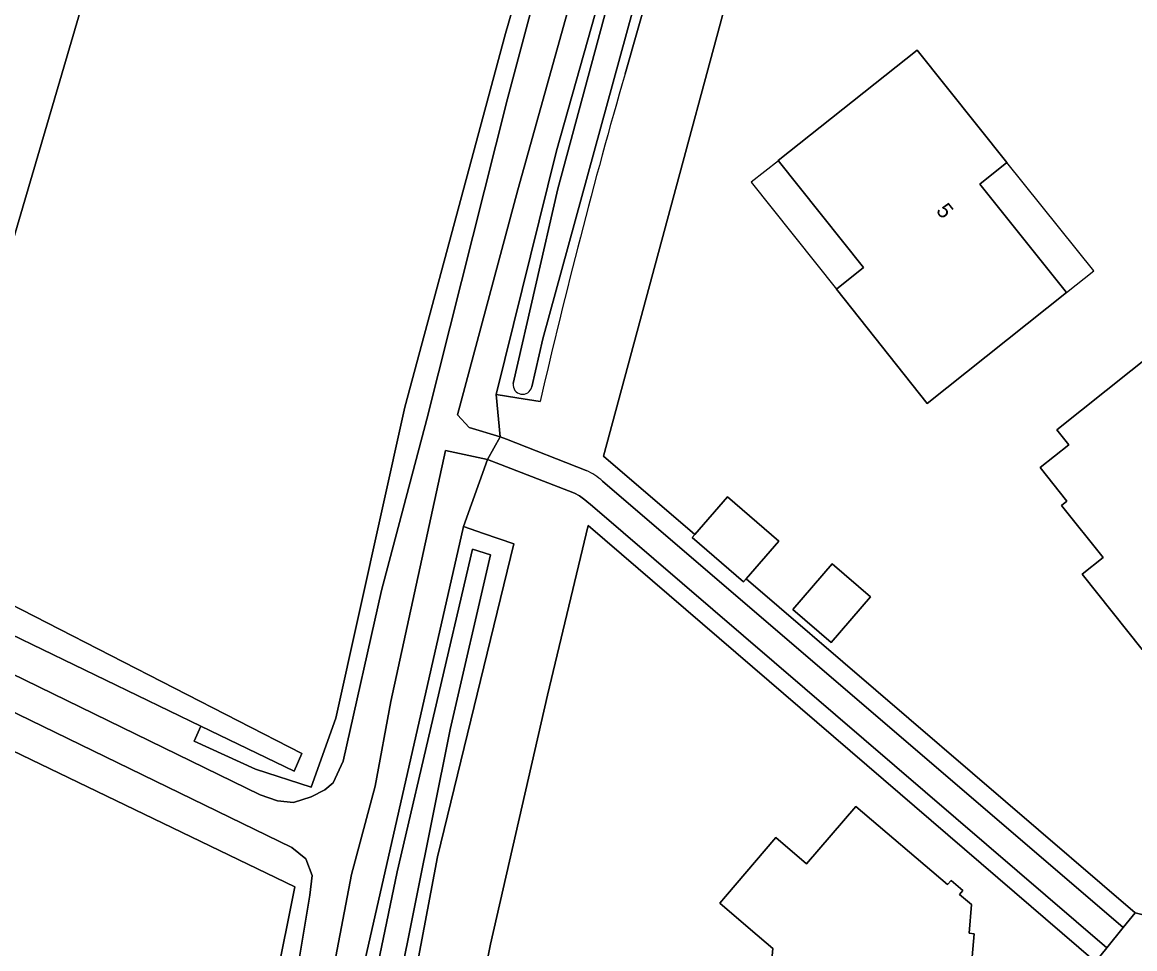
# Model space of a CAD drawing. Extents: x 159626 to 160723, y 388173 to 389416.
# Drawn here: x 159834.4 to 159906.1, y 388613.5 to 388673.2 of the extents above; entities that cross this region are included whole.
import ezdxf

# ---------------------------------------------------------------- set-up
doc = ezdxf.new("R2010")
doc.units = 0
for name, color, linetype in [('IMGEO_Erf', 7, 'Continuous'), ('IMGEO_Grasland_overig', 7, 'Continuous'), ('IMGEO_Groenvoorziening', 7, 'Continuous'), ('IMGEO_Hek', 7, 'Continuous'), ('IMGEO_Loofbos', 7, 'Continuous'), ('IMGEO_Oever', 7, 'Continuous'), ('IMGEO_Pand', 7, 'Continuous'), ('IMGEO_Pand_nummerreeks', 7, 'Continuous'), ('IMGEO_Pand_overbouw', 7, 'Continuous'), ('IMGEO_Rijbaan_lokaal_onverhard', 7, 'Continuous'), ('IMGEO_Struiken', 7, 'Continuous'), ('IMGEO_Voetpad_halfverhard', 7, 'Continuous'), ('IMGEO_Voetpad_open', 7, 'Continuous'), ('IMGEO_Waterloop', 7, 'Continuous')]:
    doc.layers.add(name, color=color, linetype=linetype)

msp = doc.modelspace()

# ---------------------------------------------------------------- linework, layer by layer
at = {"layer": 'IMGEO_Erf'}
for points in [[(159961.598, 388759.243), (159950.188, 388766.004), (159948.005, 388767.297), (159911.897, 388788.693), (159915.03, 388783.29), (159907.895, 388763.963), (159901.612, 388745.973), (159895.581, 388727.928), (159889.791, 388709.566), (159883.857, 388689.671), (159871.857, 388645.22), (159877.742, 388640.168), (159879.846, 388642.601), (159883.148, 388639.747), (159881.054, 388637.324), (159906.097, 388615.825), (159913.35, 388614.019), (159930.846, 388627.835)], [(159903.537, 388612.665), (159870.877, 388640.759), (159868.257, 388629.83), (159864.584, 388613.795), (159856.856, 388575.073), (159855.899, 388569.574), (159854.79, 388569.739), (159851.654, 388551.438)], [(159882.341, 388608.919), (159882.767, 388613.527), (159881.343, 388614.749), (159879.36, 388616.45), (159879.716, 388616.865), (159882.971, 388620.66), (159884.947, 388618.965), (159888.122, 388622.667), (159894.024, 388617.637), (159894.243, 388617.898), (159895.01, 388617.257), (159894.791, 388616.996), (159895.565, 388616.347), (159895.405, 388614.5), (159895.744, 388614.471), (159895.614, 388612.976)]]:
    msp.add_lwpolyline(points, dxfattribs=at)
for points in [[(159901.669, 388655.757), (159892.715, 388648.621), (159886.862, 388655.965), (159888.612, 388657.359), (159883.12, 388664.25), (159892.071, 388671.361), (159897.83, 388664.139), (159896.094, 388662.738)], [(159913.085, 388644.844), (159912.526, 388644.371), (159914.922, 388641.354), (159910.989, 388638.225), (159911.929, 388637.044), (159906.553, 388632.767), (159902.687, 388637.626), (159904.033, 388638.697), (159901.362, 388642.054), (159901.707, 388642.329), (159899.986, 388644.493), (159901.824, 388645.955), (159901.052, 388646.925), (159907.406, 388651.979)], [(159889.055, 388636.157), (159886.521, 388633.226), (159884.061, 388635.353), (159886.595, 388638.284)]]:
    msp.add_lwpolyline(points, close=True, dxfattribs=at)
at = {"layer": 'IMGEO_Grasland_overig'}
for points in [[(159875.975, 388708.387), (159865.562, 388672.443), (159859.075, 388648.375), (159854.631, 388628.358), (159853.051, 388623.909), (159849.453, 388625.075), (159845.514, 388626.869), (159845.943, 388627.841), (159831.641, 388634.755)], [(159804.293, 388645.589), (159849.764, 388623.412), (159850.874, 388623.035), (159851.9, 388622.93), (159853.052, 388623.286), (159853.931, 388623.747), (159854.455, 388624.187), (159855.104, 388625.59), (159857.576, 388636.579), (159860.487, 388647.607), (159865.691, 388668.218), (159869.438, 388682.322)]]:
    msp.add_lwpolyline(points, dxfattribs=at)
at = {"layer": 'IMGEO_Groenvoorziening'}
for points in [[(159871.802, 388643.604), (159905.322, 388614.867), (159906.097, 388615.825), (159881.054, 388637.324), (159880.887, 388637.131), (159877.585, 388639.986), (159877.742, 388640.168), (159871.857, 388645.22), (159883.857, 388689.671), (159889.791, 388709.566), (159895.581, 388727.928), (159901.612, 388745.973), (159907.895, 388763.963), (159915.03, 388783.29)], [(159880.501, 388695.267), (159873.254, 388669.842)], [(159870.906, 388678.671), (159866.349, 388662.369), (159862.468, 388647.875), (159863.222, 388647.058), (159865.212, 388646.471), (159864.964, 388649.184), (159868.849, 388664.876), (159872.366, 388677.375)], [(159809.312, 388640.682), (159755.39, 388665.3), (159741.674, 388672.442), (159740.783, 388672.6), (159740.541, 388670.682), (159780.392, 388651.994), (159820.024, 388632.9), (159827.084, 388629.498), (159851.994, 388617.496), (159838.395, 388549.686), (159837.015, 388541.281), (159831.958, 388516.26), (159831.879, 388516.013), (159832.612, 388515.179)], [(159867.787, 388648.747), (159866.288, 388648.979), (159864.964, 388649.184), (159865.212, 388646.471), (159865.629, 388646.307), (159870.756, 388644.288)], [(159844.908, 388554.382), (159847.587, 388568.102), (159849.918, 388581.507), (159852.444, 388594.876), (159862.861, 388640.687), (159864.406, 388645.004), (159861.693, 388645.575), (159858.183, 388629.429), (159857.157, 388623.967), (159855.64, 388618.28), (159849.981, 388588.646), (159843.059, 388556.556), (159839.555, 388537.163), (159838.483, 388526.316), (159838.133, 388520.304), (159837.027, 388511.358), (159835.009, 388503.266), (159831.854, 388493.371), (159827.374, 388483.715), (159822.801, 388476.879), (159813.657, 388467.09), (159810.384, 388464.494), (159811.319, 388462.715), (159813.876, 388464.588)], [(159855.899, 388569.574), (159856.856, 388575.073), (159864.584, 388613.795), (159868.257, 388629.83), (159870.877, 388640.759), (159903.537, 388612.665), (159904.269, 388613.569), (159871.151, 388642.007), (159870.675, 388642.416), (159870.33, 388642.677), (159870.008, 388642.843), (159865.23, 388644.686), (159864.406, 388645.004), (159862.861, 388640.687), (159864.137, 388640.247), (159866.102, 388639.571), (159861.174, 388619.427), (159856.533, 388594.848)], [(159838.732, 388545.2), (159841.816, 388560.912), (159845.811, 388579.344), (159851.677, 388609.231), (159852.953, 388616.958), (159853.1, 388618.215), (159852.702, 388619.304), (159851.789, 388620.034), (159809.312, 388640.682)]]:
    msp.add_lwpolyline(points, dxfattribs=at)
for centre, radius, start, end in [((160268.955, 388556.036), 411.741, 163.95442, 166.98723), ((159869.425, 388641.11), 3.446, 46.36954, 67.26754)]:
    msp.add_arc(centre, radius, start, end, dxfattribs=at)
at = {"layer": 'IMGEO_Hek'}
for points in [[(159875.975, 388708.387), (159865.562, 388672.443), (159859.075, 388648.375), (159854.631, 388628.358), (159853.051, 388623.909), (159849.453, 388625.075), (159845.514, 388626.869)], [(159827.084, 388629.498), (159851.994, 388617.496), (159838.395, 388549.686), (159837.015, 388541.281), (159831.958, 388516.26)]]:
    msp.add_lwpolyline(points, dxfattribs=at)
at = {"layer": 'IMGEO_Loofbos'}
msp.add_lwpolyline([(159851.338, 388718.803), (159828.83, 388642.092), (159827.835, 388638.701), (159852.442, 388626.086), (159851.951, 388624.937), (159845.943, 388627.841), (159845.514, 388626.869), (159849.453, 388625.075), (159853.051, 388623.909), (159854.631, 388628.358), (159859.075, 388648.375), (159865.562, 388672.443), (159875.975, 388708.387), (159868.933, 388710.427), (159868.487, 388709.963)], close=True, dxfattribs=at)
msp.add_lwpolyline([(159838.395, 388549.686), (159851.994, 388617.496), (159827.084, 388629.498), (159818.459, 388587.566), (159834.342, 388581.745), (159833.559, 388579.999), (159821.331, 388583.54), (159811.326, 388587.504), (159786.634, 388597.366), (159772.985, 388602.517), (159757.916, 388608.424), (159747.942, 388611.866), (159739.754, 388615.062), (159731.917, 388618.123), (159731.018, 388612.809), (159730.633, 388607.807), (159729.978, 388597.082), (159731.085, 388581.751), (159734.209, 388558.832)], dxfattribs=at)
at = {"layer": 'IMGEO_Oever'}
for points in [[(159866.05, 388649.893), (159868.923, 388662.425), (159872.475, 388675.567), (159877.691, 388693.206), (159881.292, 388706.025), (159887.445, 388724.725), (159895.494, 388749.407), (159903.79, 388772.98), (159907.814, 388784.438), (159914.467, 388800.208), (159922.024, 388816.799)], [(159911.897, 388788.693), (159911.474, 388788.927), (159903.8, 388768.647), (159893.287, 388737.723), (159887.003, 388719.119), (159878.297, 388690.013), (159874.58, 388676.912), (159867.968, 388652.785), (159867.251, 388649.677)], [(159873.254, 388669.842), (159880.501, 388695.267)], [(159872.366, 388677.375), (159868.849, 388664.876), (159864.964, 388649.184), (159866.288, 388648.979), (159867.787, 388648.747)], [(159856.533, 388594.848), (159861.174, 388619.427), (159866.102, 388639.571), (159864.137, 388640.247), (159862.861, 388640.687), (159852.444, 388594.876), (159849.918, 388581.507), (159847.587, 388568.102), (159844.908, 388554.382), (159842.41, 388540.628)], [(159849.182, 388570.495), (159855.013, 388601.337), (159858.586, 388618.462), (159863.432, 388639.242), (159864.582, 388638.873), (159861.995, 388627.62), (159857.507, 388605.288), (159852.209, 388578.717), (159848.73, 388561.747), (159845.157, 388541.213), (159843.104, 388527.99), (159842.611, 388521.213)]]:
    msp.add_lwpolyline(points, dxfattribs=at)
for centre, radius, start, end in [((160268.955, 388556.036), 411.741, 163.95442, 166.98723), ((159866.656, 388649.814), 0.611, 172.61067, 346.99802)]:
    msp.add_arc(centre, radius, start, end, dxfattribs=at)
at = {"layer": 'IMGEO_Pand'}
for points in [[(159897.83, 388664.139), (159892.071, 388671.361), (159883.12, 388664.25), (159888.612, 388657.359), (159886.862, 388655.965), (159892.715, 388648.621), (159901.669, 388655.757), (159896.094, 388662.738)], [(159912.526, 388644.371), (159913.085, 388644.844), (159907.406, 388651.979), (159901.052, 388646.925), (159901.824, 388645.955), (159899.986, 388644.493), (159901.707, 388642.329), (159901.362, 388642.054), (159904.033, 388638.697), (159902.687, 388637.626), (159906.553, 388632.767), (159911.929, 388637.044), (159910.989, 388638.225), (159914.922, 388641.354)], [(159877.742, 388640.168), (159877.585, 388639.986), (159880.887, 388637.131), (159881.054, 388637.324), (159883.148, 388639.747), (159879.846, 388642.601)], [(159886.521, 388633.226), (159889.055, 388636.157), (159886.595, 388638.284), (159884.061, 388635.353)]]:
    msp.add_lwpolyline(points, close=True, dxfattribs=at)
msp.add_lwpolyline([(159895.614, 388612.976), (159895.744, 388614.471), (159895.405, 388614.5), (159895.565, 388616.347), (159894.791, 388616.996), (159895.01, 388617.257), (159894.243, 388617.898), (159894.024, 388617.637), (159888.122, 388622.667), (159884.947, 388618.965), (159882.971, 388620.66), (159879.716, 388616.865), (159879.36, 388616.45), (159881.343, 388614.749), (159882.767, 388613.527), (159882.341, 388608.919)], dxfattribs=at)
at = {"layer": 'IMGEO_Pand_overbouw'}
for points in [[(159886.862, 388655.965), (159888.612, 388657.359), (159883.131, 388664.236), (159881.368, 388662.858)], [(159897.83, 388664.139), (159896.094, 388662.738), (159901.669, 388655.757), (159903.435, 388657.155)]]:
    msp.add_lwpolyline(points, close=True, dxfattribs=at)
at = {"layer": 'IMGEO_Rijbaan_lokaal_onverhard'}
for points in [[(159869.438, 388682.322), (159865.691, 388668.218), (159860.487, 388647.607), (159857.576, 388636.579), (159855.104, 388625.59), (159854.455, 388624.187), (159853.931, 388623.747), (159853.052, 388623.286), (159851.9, 388622.93), (159850.874, 388623.035), (159849.764, 388623.412), (159804.293, 388645.589)], [(159843.059, 388556.556), (159849.981, 388588.646), (159855.64, 388618.28), (159857.157, 388623.967), (159858.183, 388629.429), (159861.693, 388645.575), (159864.406, 388645.004), (159865.212, 388646.471), (159863.222, 388647.058), (159862.468, 388647.875), (159866.349, 388662.369), (159870.906, 388678.671)], [(159809.312, 388640.682), (159851.789, 388620.034), (159852.702, 388619.304), (159853.1, 388618.215), (159852.953, 388616.958), (159851.677, 388609.231), (159845.811, 388579.344), (159841.816, 388560.912), (159838.732, 388545.2)]]:
    msp.add_lwpolyline(points, dxfattribs=at)
at = {"layer": 'IMGEO_Struiken'}
msp.add_lwpolyline([(159851.338, 388718.803), (159846.447, 388721.131), (159831.817, 388688.808), (159830.043, 388679.635), (159829.241, 388679.867), (159823.324, 388644.91), (159827.872, 388642.582), (159828.83, 388642.092)], close=True, dxfattribs=at)
at = {"layer": 'IMGEO_Voetpad_halfverhard'}
msp.add_lwpolyline([(159870.756, 388644.288), (159865.629, 388646.307), (159865.212, 388646.471), (159864.406, 388645.004), (159865.23, 388644.686), (159870.008, 388642.843), (159870.33, 388642.677), (159870.675, 388642.416), (159871.151, 388642.007), (159904.269, 388613.569), (159905.322, 388614.867), (159871.802, 388643.604)], dxfattribs=at)
msp.add_arc((159869.425, 388641.11), 3.446, 46.36954, 67.26754, dxfattribs=at)
at = {"layer": 'IMGEO_Voetpad_open'}
msp.add_lwpolyline([(159933.062, 388629.465), (159930.846, 388627.835), (159913.35, 388614.019), (159906.097, 388615.825), (159905.322, 388614.867), (159904.269, 388613.569), (159903.537, 388612.665), (159880.922, 388504.632)], dxfattribs=at)
at = {"layer": 'IMGEO_Waterloop'}
for points in [[(159922.024, 388816.799), (159914.467, 388800.208), (159907.814, 388784.438), (159903.79, 388772.98), (159895.494, 388749.407), (159887.445, 388724.725), (159881.292, 388706.025), (159877.691, 388693.206), (159872.475, 388675.567), (159868.923, 388662.425), (159866.05, 388649.893)], [(159867.251, 388649.677), (159867.968, 388652.785), (159874.58, 388676.912)], [(159816.87, 388642.458), (159823.719, 388638.662), (159831.641, 388634.755), (159845.943, 388627.841), (159851.951, 388624.937), (159852.442, 388626.086), (159827.835, 388638.701)], [(159863.432, 388639.242), (159858.586, 388618.462), (159855.013, 388601.337), (159849.182, 388570.495), (159843.761, 388539.981), (159842.611, 388533.246), (159841.831, 388527.908), (159840.886, 388517.558), (159840.024, 388510.372)], [(159842.611, 388521.213), (159843.104, 388527.99), (159845.157, 388541.213), (159848.73, 388561.747), (159852.209, 388578.717), (159857.507, 388605.288), (159861.995, 388627.62), (159864.582, 388638.873), (159863.432, 388639.242)]]:
    msp.add_lwpolyline(points, dxfattribs=at)
msp.add_arc((159866.656, 388649.814), 0.611, 172.61067, 346.99802, dxfattribs=at)

# ---------------------------------------------------------------- texts
at = {"layer": 'IMGEO_Pand_nummerreeks'}
msp.add_text('5', height=1, rotation=308.79941, dxfattribs=at).set_placement((159893.239, 388661.008))

doc.saveas('drawing.dxf')
